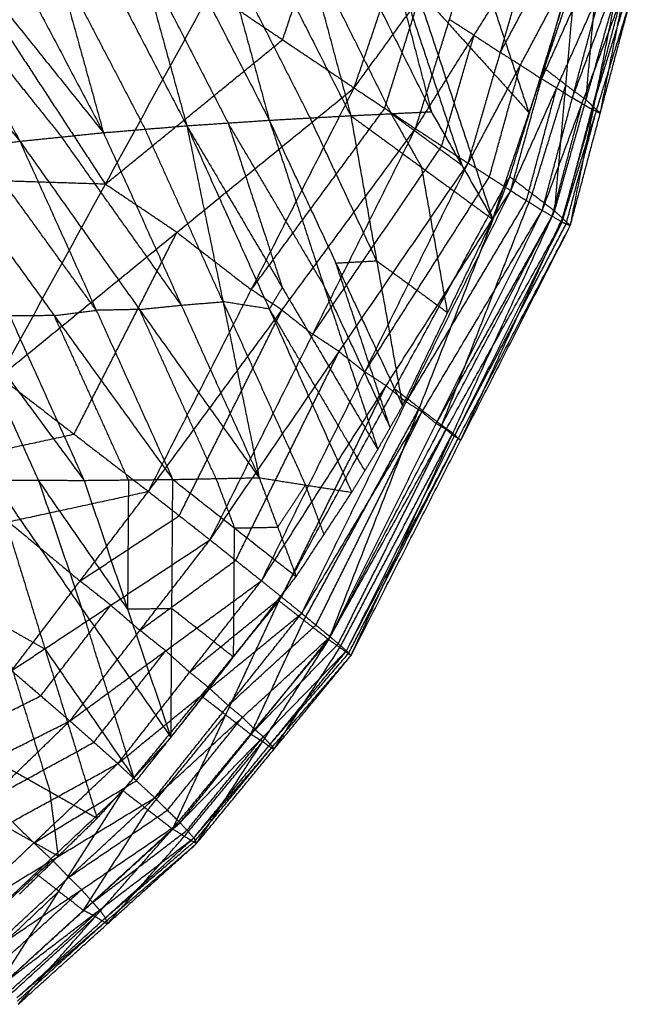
# Model space of a CAD drawing. Header units: millimetres. Extents: x -106 to 110, y -96 to 120.
# Tile 643 of 656: x 85.92 to 90.97, y -55.41 to -47.26. Entities that reach past the tile are written whole.
import ezdxf

# ---------------------------------------------------------------- set-up
doc = ezdxf.new("R2010")
doc.units = ezdxf.units.MM
doc.header["$MEASUREMENT"] = 0
doc.layers.add('Default', color=7, linetype='Continuous', true_color=0x000000)

msp = doc.modelspace()

# ---------------------------------------------------------------- linework, layer by layer
at = {"layer": 'Default'}
for points in [[(88.5582, -45.0636, 11.5957), (88.9436, -46.542, 11.1342), (89.329, -48.0205, 10.6726)], [(88.5582, -45.0636, 11.5957), (89.1974, -46.9878, 11.1715), (89.8365, -48.9119, 10.7473)], [(87.1819, -45.1346, 10.946), (87.585, -46.6129, 10.506), (87.9881, -48.0912, 10.066)], [(87.1819, -45.1346, 10.946), (87.922, -46.5941, 10.6557), (88.6621, -48.0535, 10.3654)], [(87.8746, -45.0957, 11.2698), (88.2683, -46.5746, 10.8176), (88.6621, -48.0535, 10.3654)], [(87.8746, -45.0957, 11.2698), (88.6018, -46.5581, 10.9712), (89.329, -48.0205, 10.6726)], [(86.4925, -45.1863, 10.6331), (86.8993, -46.6616, 10.2052), (87.306, -48.1369, 9.7773)], [(86.4925, -45.1863, 10.6331), (87.2403, -46.6387, 10.3495), (87.9881, -48.0912, 10.066)], [(85.8044, -45.2575, 10.3328), (86.2101, -46.7258, 9.9178), (86.6158, -48.1941, 9.5028)], [(85.8044, -45.2575, 10.3328), (86.5552, -46.6972, 10.0551), (87.306, -48.1369, 9.7773)], [(85.119, -45.3554, 10.0487), (85.8674, -46.7748, 9.7758), (86.6158, -48.1941, 9.5028)], [(84.4444, -45.486, 9.7862), (85.1843, -46.8755, 9.5179), (85.9242, -48.2651, 9.2497)], [(84.4444, -45.486, 9.7862), (85.5301, -46.8401, 9.6445), (86.6158, -48.1941, 9.5028)], [(83.779, -45.6544, 9.5452), (84.8516, -46.9597, 9.3975), (85.9242, -48.2651, 9.2497)], [(88.6897, -47.8235, 13.5904), (88.9902, -46.9377, 13.5991), (89.2908, -46.0518, 13.6078)], [(90.1374, -48.0288, 11.0933), (89.8178, -47.0668, 11.3054), (89.4983, -46.1047, 11.5175)], [(88.6897, -47.8235, 13.5904), (89.2251, -47.0894, 13.5413), (89.7606, -46.3554, 13.4921)], [(89.1976, -48.1612, 13.3882), (89.4791, -47.2583, 13.4401), (89.7606, -46.3554, 13.4921)], [(87.585, -46.6129, 10.506), (87.9551, -47.3426, 10.3608), (88.3251, -48.0723, 10.2157)], [(88.0982, -47.425, 13.6236), (88.2485, -46.982, 13.6279), (88.3988, -46.5391, 13.6323)], [(88.2683, -46.5746, 10.8176), (88.632, -47.3058, 10.6683), (88.9956, -48.037, 10.519)], [(88.9436, -46.542, 11.1342), (89.2632, -47.5041, 10.922), (89.5827, -48.4662, 10.7099)], [(89.1976, -48.1612, 13.3882), (89.6819, -47.3881, 13.3475), (90.1663, -46.6149, 13.3068)], [(89.6331, -48.4472, 13.1019), (89.8997, -47.531, 13.2044), (90.1663, -46.6149, 13.3068)], [(86.8993, -46.6616, 10.2052), (87.2732, -47.3878, 10.0634), (87.6471, -48.114, 9.9216)], [(86.2101, -46.7258, 9.9178), (86.5855, -47.4457, 9.779), (86.9609, -48.1655, 9.6401)], [(89.8997, -47.531, 13.2044), (90.1158, -47.1251, 13.1971), (90.3318, -46.7192, 13.1898)], [(89.9781, -48.5586, 10.8647), (90.2564, -47.6569, 11.2469), (90.5347, -46.7553, 11.6292)], [(90.3489, -48.8424, 11.178), (90.4418, -47.7989, 11.4036), (90.5347, -46.7553, 11.6292)], [(89.6331, -48.4472, 13.1019), (90.0652, -47.6353, 13.0873), (90.4973, -46.8235, 13.0727)], [(89.9855, -48.6744, 12.7599), (90.2414, -47.749, 12.9163), (90.4973, -46.8235, 13.0727)], [(85.1843, -46.8755, 9.5179), (85.7271, -47.5526, 9.4471), (86.27, -48.2296, 9.3763)], [(90.2414, -47.749, 12.9163), (90.4313, -47.3243, 12.9294), (90.6213, -46.8996, 12.9425)], [(90.6085, -47.9225, 11.5365), (90.6549, -47.4007, 11.6493), (90.7013, -46.879, 11.7621)], [(85.5502, -46.9641, 13.0405), (86.0912, -47.7926, 13.3849), (86.6322, -48.6211, 13.7292)], [(85.7577, -50.2157, 13.8017), (86.6322, -48.6211, 13.7292), (87.5067, -47.0264, 13.6568)], [(87.5067, -47.0264, 13.6568), (88.0982, -47.425, 13.6236), (88.6897, -47.8235, 13.5904)], [(89.1974, -46.9878, 11.1715), (89.6674, -47.5083, 11.1324), (90.1374, -48.0288, 11.0933)], [(89.9855, -48.6744, 12.7599), (90.3653, -47.8251, 12.7861), (90.7452, -46.9757, 12.8122)], [(90.2462, -48.8376, 12.3923), (90.4957, -47.9067, 12.6023), (90.7452, -46.9757, 12.8122)], [(90.3489, -48.8424, 11.178), (90.6085, -47.9225, 11.5365), (90.868, -47.0026, 11.895)], [(90.4783, -48.9637, 11.6938), (90.6731, -47.9832, 11.7944), (90.868, -47.0026, 11.895)], [(90.4957, -47.9067, 12.6023), (90.6603, -47.4644, 12.641), (90.825, -47.0221, 12.6797)], [(88.9436, -47.9924, 13.4893), (89.0844, -47.5409, 13.5153), (89.2251, -47.0894, 13.5413)], [(90.2462, -48.8376, 12.3923), (90.5755, -47.953, 12.4698), (90.9047, -47.0685, 12.5473)], [(90.4107, -48.934, 12.0285), (90.6577, -48.0012, 12.2879), (90.9047, -47.0685, 12.5473)], [(90.4107, -48.934, 12.0285), (90.6927, -48.0176, 12.1629), (90.9747, -47.1012, 12.2974)], [(90.4783, -48.9637, 11.6938), (90.7265, -48.0324, 11.9956), (90.9747, -47.1012, 12.2974)], [(90.6577, -48.0012, 12.2879), (90.7987, -47.543, 12.3551), (90.9397, -47.0848, 12.4223)], [(90.7265, -48.0324, 11.9956), (90.8239, -47.5422, 12.0459), (90.9213, -47.0519, 12.0962)], [(89.8365, -48.9119, 10.7473), (90.1374, -48.0288, 11.0933), (90.4383, -47.1457, 11.4393)], [(89.6819, -47.3881, 13.3475), (89.5805, -47.3232, 13.3938), (89.4791, -47.2583, 13.4401)], [(86.6322, -48.6211, 13.7292), (87.3652, -48.023, 13.6764), (88.0982, -47.425, 13.6236)], [(89.4154, -48.3042, 13.245), (89.5487, -47.8461, 13.2963), (89.6819, -47.3881, 13.3475)], [(89.6819, -47.3881, 13.3475), (89.7908, -47.4596, 13.2759), (89.8997, -47.531, 13.2044)], [(90.0652, -47.6353, 13.0873), (89.9825, -47.5832, 13.1459), (89.8997, -47.531, 13.2044)], [(89.8093, -48.5608, 12.9309), (89.9373, -48.0981, 13.0091), (90.0652, -47.6353, 13.0873)], [(90.0652, -47.6353, 13.0873), (90.1533, -47.6921, 13.0018), (90.2414, -47.749, 12.9163)], [(90.4418, -47.7989, 11.4036), (90.3491, -47.7279, 11.3253), (90.2564, -47.6569, 11.2469)], [(90.3653, -47.8251, 12.7861), (90.3034, -47.787, 12.8512), (90.2414, -47.749, 12.9163)], [(85.7577, -50.2157, 13.8017), (87.2237, -49.0196, 13.696), (88.6897, -47.8235, 13.5904)], [(86.9881, -51.164, 13.654), (87.8389, -49.4938, 13.6222), (88.6897, -47.8235, 13.5904)], [(88.6897, -47.8235, 13.5904), (88.9436, -47.9924, 13.4893), (89.1976, -48.1612, 13.3882)], [(90.1158, -48.756, 12.5761), (90.2406, -48.2906, 12.6811), (90.3653, -47.8251, 12.7861)], [(90.1635, -48.7005, 11.0213), (90.3026, -48.2497, 11.2125), (90.4418, -47.7989, 11.4036)], [(90.3653, -47.8251, 12.7861), (90.4305, -47.8659, 12.6942), (90.4957, -47.9067, 12.6023)], [(90.4418, -47.7989, 11.4036), (90.5251, -47.8607, 11.4701), (90.6085, -47.9225, 11.5365)], [(90.5755, -47.953, 12.4698), (90.5356, -47.9299, 12.536), (90.4957, -47.9067, 12.6023)], [(90.6731, -47.9832, 11.7944), (90.6408, -47.9528, 11.6654), (90.6085, -47.9225, 11.5365)], [(87.8389, -49.4938, 13.6222), (88.3913, -48.7431, 13.5557), (88.9436, -47.9924, 13.4893)], [(90.3285, -48.8858, 12.2104), (90.452, -48.4194, 12.3401), (90.5755, -47.953, 12.4698)], [(90.4136, -48.903, 11.4359), (90.5434, -48.4431, 11.6152), (90.6731, -47.9832, 11.7944)], [(90.5755, -47.953, 12.4698), (90.6166, -47.9771, 12.3788), (90.6577, -48.0012, 12.2879)], [(90.6927, -48.0176, 12.1629), (90.6752, -48.0094, 12.2254), (90.6577, -48.0012, 12.2879)], [(90.6731, -47.9832, 11.7944), (90.6998, -48.0078, 11.895), (90.7265, -48.0324, 11.9956)], [(87.9881, -48.0912, 10.066), (88.3251, -48.0723, 10.2157), (88.6621, -48.0535, 10.3654)], [(88.8764, -49.2548, 10.362), (88.6008, -48.6635, 10.2889), (88.3251, -48.0723, 10.2157)], [(88.6621, -48.0535, 10.3654), (88.9956, -48.037, 10.519), (89.329, -48.0205, 10.6726)], [(88.6621, -48.0535, 10.3654), (88.8764, -49.2548, 10.362), (89.0907, -50.456, 10.3587)], [(88.6621, -48.0535, 10.3654), (89.2493, -48.4827, 10.5564), (89.8365, -48.9119, 10.7473)], [(88.9956, -48.037, 10.519), (89.1224, -48.2598, 10.5377), (89.2493, -48.4827, 10.5564)], [(89.5827, -48.4662, 10.7099), (89.2891, -48.2516, 10.6145), (88.9956, -48.037, 10.519)], [(89.329, -48.0205, 10.6726), (89.5827, -48.4662, 10.7099), (89.8365, -48.9119, 10.7473)], [(90.4445, -48.9488, 11.8611), (90.5686, -48.4832, 12.012), (90.6927, -48.0176, 12.1629)], [(90.6927, -48.0176, 12.1629), (90.7096, -48.025, 12.0793), (90.7265, -48.0324, 11.9956)], [(86.6158, -48.1941, 9.5028), (86.9609, -48.1655, 9.6401), (87.306, -48.1369, 9.7773)], [(87.6052, -49.5936, 9.8493), (87.2831, -48.8795, 9.7447), (86.9609, -48.1655, 9.6401)], [(86.9881, -51.164, 13.654), (88.0929, -49.6626, 13.5211), (89.1976, -48.1612, 13.3882)], [(87.306, -48.1369, 9.7773), (87.6471, -48.114, 9.9216), (87.9881, -48.0912, 10.066)], [(87.306, -48.1369, 9.7773), (87.6052, -49.5936, 9.8493), (87.9044, -51.0503, 9.9212)], [(87.306, -48.1369, 9.7773), (87.9884, -49.654, 10.014), (88.6708, -51.171, 10.2507)], [(87.306, -48.1369, 9.7773), (88.0958, -49.4765, 10.0378), (88.8855, -50.8161, 10.2983)], [(87.498, -51.5645, 13.3749), (88.3478, -49.8629, 13.3815), (89.1976, -48.1612, 13.3882)], [(87.6471, -48.114, 9.9216), (87.8714, -48.7953, 9.9797), (88.0958, -49.4765, 10.0378)], [(88.4368, -49.4536, 10.1822), (88.0419, -48.7838, 10.0519), (87.6471, -48.114, 9.9216)], [(87.9881, -48.0912, 10.066), (88.4368, -49.4536, 10.1822), (88.8855, -50.8161, 10.2983)], [(87.9881, -48.0912, 10.066), (88.5394, -49.2736, 10.2124), (89.0907, -50.456, 10.3587)], [(89.1976, -48.1612, 13.3882), (89.4154, -48.3042, 13.245), (89.6331, -48.4472, 13.1019)], [(85.9242, -48.2651, 9.2497), (86.27, -48.2296, 9.3763), (86.6158, -48.1941, 9.5028)], [(87.2601, -49.6222, 9.712), (86.7651, -48.9259, 9.5442), (86.27, -48.2296, 9.3763)], [(86.6158, -48.1941, 9.5028), (87.2601, -49.6222, 9.712), (87.9044, -51.0503, 9.9212)], [(85.2278, -48.3516, 9.0198), (85.576, -48.3083, 9.1348), (85.9242, -48.2651, 9.2497)], [(86.5571, -49.6649, 9.4512), (86.0665, -48.9866, 9.293), (85.576, -48.3083, 9.1348)], [(85.9242, -48.2651, 9.2497), (86.5571, -49.6649, 9.4512), (87.19, -51.0648, 9.6526)], [(85.9242, -48.2651, 9.2497), (86.9143, -49.6577, 9.5855), (87.9044, -51.0503, 9.9212)], [(88.3478, -49.8629, 13.3815), (88.8816, -49.0835, 13.3133), (89.4154, -48.3042, 13.245)], [(85.2278, -48.3516, 9.0198), (85.842, -49.712, 9.2097), (86.4562, -51.0724, 9.3997)], [(85.2278, -48.3516, 9.0198), (86.2089, -49.7082, 9.3362), (87.19, -51.0648, 9.6526)], [(84.525, -48.4521, 8.8129), (85.4906, -49.7623, 9.1063), (86.4562, -51.0724, 9.3997)], [(87.498, -51.5645, 13.3749), (88.5655, -50.0059, 13.2384), (89.6331, -48.4472, 13.1019)], [(87.9234, -51.9034, 12.9954), (88.7783, -50.1753, 13.0487), (89.6331, -48.4472, 13.1019)], [(89.4636, -49.684, 10.553), (89.3564, -49.0833, 10.5547), (89.2493, -48.4827, 10.5564)], [(89.6331, -48.4472, 13.1019), (89.8093, -48.5608, 12.9309), (89.9855, -48.6744, 12.7599)], [(86.6322, -48.6211, 13.7292), (85.654, -48.5899, 13.4211), (84.6757, -48.5587, 13.113)], [(88.0687, -52.0695, 10.1862), (89.0234, -50.3141, 10.5255), (89.9781, -48.5586, 10.8647)], [(88.4812, -52.3901, 10.56), (89.2296, -50.4744, 10.7123), (89.9781, -48.5586, 10.8647)], [(88.7783, -50.1753, 13.0487), (89.2938, -49.3681, 12.9898), (89.8093, -48.5608, 12.9309)], [(89.9781, -48.5586, 10.8647), (90.1635, -48.7005, 11.0213), (90.3489, -48.8424, 11.178)], [(87.2237, -49.0196, 13.696), (86.928, -48.8203, 13.7126), (86.6322, -48.6211, 13.7292)], [(87.9234, -51.9034, 12.9954), (88.9544, -50.2889, 12.8777), (89.9855, -48.6744, 12.7599)], [(88.2563, -52.1728, 12.5511), (89.1209, -50.4236, 12.6555), (89.9855, -48.6744, 12.7599)], [(89.415, -50.6163, 10.869), (89.7893, -49.6584, 10.9452), (90.1635, -48.7005, 11.0213)], [(89.9855, -48.6744, 12.7599), (90.1158, -48.756, 12.5761), (90.2462, -48.8376, 12.3923)], [(89.1209, -50.4236, 12.6555), (89.6184, -49.5898, 12.6158), (90.1158, -48.756, 12.5761)], [(88.2563, -52.1728, 12.5511), (89.2513, -50.5052, 12.4717), (90.2462, -48.8376, 12.3923)], [(88.4812, -52.3901, 10.56), (89.415, -50.6163, 10.869), (90.3489, -48.8424, 11.178)], [(88.4913, -52.3671, 12.0797), (89.3688, -50.6024, 12.236), (90.2462, -48.8376, 12.3923)], [(88.6643, -52.5221, 11.1972), (89.5066, -50.6822, 11.1876), (90.3489, -48.8424, 11.178)], [(89.3688, -50.6024, 12.236), (89.8486, -49.7441, 12.2232), (90.3285, -48.8858, 12.2104)], [(90.2462, -48.8376, 12.3923), (90.3285, -48.8858, 12.2104), (90.4107, -48.934, 12.0285)], [(90.3489, -48.8424, 11.178), (90.4136, -48.903, 11.4359), (90.4783, -48.9637, 11.6938)], [(88.4913, -52.3671, 12.0797), (89.451, -50.6505, 12.0541), (90.4107, -48.934, 12.0285)], [(88.6265, -52.4833, 11.6179), (89.5186, -50.7087, 11.8232), (90.4107, -48.934, 12.0285)], [(88.6265, -52.4833, 11.6179), (89.5524, -50.7235, 11.6559), (90.4783, -48.9637, 11.6938)], [(88.6643, -52.5221, 11.1972), (89.5713, -50.7429, 11.4455), (90.4783, -48.9637, 11.6938)], [(89.0907, -50.456, 10.3587), (89.4636, -49.684, 10.553), (89.8365, -48.9119, 10.7473)], [(89.5186, -50.7087, 11.8232), (89.9815, -49.8288, 11.8422), (90.4445, -48.9488, 11.8611)], [(89.5713, -50.7429, 11.4455), (89.9924, -49.823, 11.4407), (90.4136, -48.903, 11.4359)], [(90.4107, -48.934, 12.0285), (90.4445, -48.9488, 11.8611), (90.4783, -48.9637, 11.6938)], [(86.3729, -50.6899, 13.7278), (86.7983, -49.8548, 13.7119), (87.2237, -49.0196, 13.696)], [(87.2237, -49.0196, 13.696), (87.5313, -49.2567, 13.6591), (87.8389, -49.4938, 13.6222)], [(88.5394, -49.2736, 10.2124), (88.7079, -49.2642, 10.2872), (88.8764, -49.2548, 10.362)], [(88.9881, -50.6361, 10.3285), (88.7637, -49.9548, 10.2704), (88.5394, -49.2736, 10.2124)], [(88.8764, -49.2548, 10.362), (89.17, -49.4694, 10.4575), (89.4636, -49.684, 10.553)], [(88.4368, -49.4536, 10.1822), (88.7124, -50.0448, 10.2553), (88.9881, -50.6361, 10.3285)], [(88.0929, -49.6626, 13.5211), (87.9659, -49.5782, 13.5716), (87.8389, -49.4938, 13.6222)], [(88.0958, -49.4765, 10.0378), (88.0421, -49.5652, 10.0259), (87.9884, -49.654, 10.014)], [(86.9143, -49.6577, 9.5855), (87.0872, -49.6399, 9.6488), (87.2601, -49.6222, 9.712)], [(87.2601, -49.6222, 9.712), (87.4327, -49.6079, 9.7806), (87.6052, -49.5936, 9.8493)], [(87.6052, -49.5936, 9.8493), (87.9464, -50.3521, 9.9676), (88.2876, -51.1106, 10.086)], [(87.9884, -49.654, 10.014), (87.7968, -49.6238, 9.9316), (87.6052, -49.5936, 9.8493)], [(86.2089, -49.7082, 9.3362), (86.0254, -49.7101, 9.273), (85.842, -49.712, 9.2097)], [(86.2089, -49.7082, 9.3362), (86.383, -49.6866, 9.3937), (86.5571, -49.6649, 9.4512)], [(86.8231, -51.0686, 9.5261), (86.516, -50.3884, 9.4312), (86.2089, -49.7082, 9.3362)], [(86.9143, -49.6577, 9.5855), (86.7357, -49.6613, 9.5183), (86.5571, -49.6649, 9.4512)], [(87.5472, -51.0575, 9.7869), (87.2308, -50.3576, 9.6862), (86.9143, -49.6577, 9.5855)], [(87.243, -51.3643, 13.5144), (87.668, -50.5135, 13.5178), (88.0929, -49.6626, 13.5211)], [(87.9884, -49.654, 10.014), (88.3833, -50.3238, 10.1443), (88.7782, -50.9936, 10.2745)], [(88.0929, -49.6626, 13.5211), (88.2203, -49.7628, 13.4513), (88.3478, -49.8629, 13.3815)], [(86.079, -51.0715, 9.2817), (85.7848, -50.4169, 9.194), (85.4906, -49.7623, 9.1063)], [(88.5655, -50.0059, 13.2384), (88.4567, -49.9344, 13.31), (88.3478, -49.8629, 13.3815)], [(87.7107, -51.734, 13.1852), (88.1381, -50.8699, 13.2118), (88.5655, -50.0059, 13.2384)], [(88.5655, -50.0059, 13.2384), (88.6719, -50.0906, 13.1435), (88.7783, -50.1753, 13.0487)], [(88.9544, -50.2889, 12.8777), (88.8663, -50.2321, 12.9632), (88.7783, -50.1753, 13.0487)], [(85.7577, -50.2157, 13.8017), (86.3729, -50.6899, 13.7278), (86.9881, -51.164, 13.654)], [(88.0898, -52.0381, 12.7733), (88.5221, -51.1635, 12.8255), (88.9544, -50.2889, 12.8777)], [(88.9544, -50.2889, 12.8777), (89.0376, -50.3563, 12.7666), (89.1209, -50.4236, 12.6555)], [(89.2296, -50.4744, 10.7123), (89.1265, -50.3942, 10.6189), (89.0234, -50.3141, 10.5255)], [(89.2513, -50.5052, 12.4717), (89.1861, -50.4644, 12.5636), (89.1209, -50.4236, 12.6555)], [(88.2749, -52.2298, 10.3731), (88.7523, -51.3521, 10.5427), (89.2296, -50.4744, 10.7123)], [(88.3738, -52.2699, 12.3154), (88.8125, -51.3876, 12.3936), (89.2513, -50.5052, 12.4717)], [(88.8855, -50.8161, 10.2983), (88.9881, -50.6361, 10.3285), (89.0907, -50.456, 10.3587)], [(89.2296, -50.4744, 10.7123), (89.3223, -50.5453, 10.7906), (89.415, -50.6163, 10.869)], [(89.2513, -50.5052, 12.4717), (89.31, -50.5538, 12.3539), (89.3688, -50.6024, 12.236)], [(89.451, -50.6505, 12.0541), (89.4099, -50.6265, 12.1451), (89.3688, -50.6024, 12.236)], [(85.2154, -50.9408, 13.8138), (85.7942, -50.8153, 13.7708), (86.3729, -50.6899, 13.7278)], [(88.5589, -52.4252, 11.8488), (89.0049, -51.5379, 11.9515), (89.451, -50.6505, 12.0541)], [(88.5727, -52.4561, 10.8786), (89.0397, -51.5692, 11.0331), (89.5066, -50.6822, 11.1876)], [(89.5066, -50.6822, 11.1876), (89.4608, -50.6493, 11.0283), (89.415, -50.6163, 10.869)], [(89.451, -50.6505, 12.0541), (89.4848, -50.6796, 11.9386), (89.5186, -50.7087, 11.8232)], [(89.5066, -50.6822, 11.1876), (89.5389, -50.7126, 11.3166), (89.5713, -50.7429, 11.4455)], [(88.6454, -52.5027, 11.4076), (89.0989, -51.6131, 11.5317), (89.5524, -50.7235, 11.6559)], [(89.5524, -50.7235, 11.6559), (89.5355, -50.7161, 11.7395), (89.5186, -50.7087, 11.8232)], [(89.5524, -50.7235, 11.6559), (89.5618, -50.7332, 11.5507), (89.5713, -50.7429, 11.4455)], [(88.6708, -51.171, 10.2507), (88.7782, -50.9936, 10.2745), (88.8855, -50.8161, 10.2983)], [(85.7019, -51.0706, 9.1637), (86.079, -51.0715, 9.2817), (86.4562, -51.0724, 9.3997)], [(85.7019, -51.0706, 9.1637), (86.1328, -52.4699, 9.7536), (86.5637, -53.8692, 10.3435)], [(85.7019, -51.0706, 9.1637), (86.4384, -52.1354, 9.6997), (87.1748, -53.2003, 10.2357)], [(86.079, -51.0715, 9.2817), (86.2587, -51.6035, 9.4907), (86.4384, -52.1354, 9.6997)], [(86.8155, -52.1363, 9.8177), (86.4473, -51.6039, 9.5497), (86.079, -51.0715, 9.2817)], [(86.4562, -51.0724, 9.3997), (86.8231, -51.0686, 9.5261), (87.19, -51.0648, 9.6526)], [(86.4562, -51.0724, 9.3997), (86.8155, -52.1363, 9.8177), (87.1748, -53.2003, 10.2357)], [(86.8231, -51.0686, 9.5261), (86.8193, -51.6025, 9.6719), (86.8155, -52.1363, 9.8177)], [(87.1748, -53.2003, 10.2357), (87.1824, -52.1325, 9.9442), (87.19, -51.0648, 9.6526)], [(87.19, -51.0648, 9.6526), (87.5472, -51.0575, 9.7869), (87.9044, -51.0503, 9.9212)], [(87.19, -51.0648, 9.6526), (87.7004, -51.4666, 9.9231), (88.2108, -51.8685, 10.1935)], [(87.5472, -51.0575, 9.7869), (87.6238, -51.2621, 9.855), (87.7004, -51.4666, 9.9231)], [(87.9044, -51.0503, 9.9212), (88.0576, -51.4594, 10.0574), (88.2108, -51.8685, 10.1935)], [(87.9044, -51.0503, 9.9212), (88.2876, -51.1106, 10.086), (88.6708, -51.171, 10.2507)], [(84.673, -51.6658, 13.8259), (85.8306, -51.4149, 13.7399), (86.9881, -51.164, 13.654)], [(85.8566, -52.6474, 13.702), (86.4224, -51.9057, 13.678), (86.9881, -51.164, 13.654)], [(86.9881, -51.164, 13.654), (87.243, -51.3643, 13.5144), (87.498, -51.5645, 13.3749)], [(88.2876, -51.1106, 10.086), (88.1726, -51.285, 10.0717), (88.0576, -51.4594, 10.0574)], [(88.2108, -51.8685, 10.1935), (88.4408, -51.5198, 10.2221), (88.6708, -51.171, 10.2507)], [(88.4408, -51.5198, 10.2221), (88.3642, -51.3152, 10.1541), (88.2876, -51.1106, 10.086)], [(85.8306, -51.4149, 13.7399), (86.1265, -51.6603, 13.709), (86.4224, -51.9057, 13.678)], [(86.4224, -51.9057, 13.678), (86.8327, -51.635, 13.5962), (87.243, -51.3643, 13.5144)], [(87.6928, -52.5344, 10.2146), (87.6966, -52.0005, 10.0689), (87.7004, -51.4666, 9.9231)], [(87.7004, -51.4666, 9.9231), (87.879, -51.463, 9.9902), (88.0576, -51.4594, 10.0574)], [(85.8566, -52.6474, 13.702), (86.6773, -52.106, 13.5385), (87.498, -51.5645, 13.3749)], [(86.3387, -53.0635, 13.4367), (86.9183, -52.314, 13.4058), (87.498, -51.5645, 13.3749)], [(87.498, -51.5645, 13.3749), (87.7107, -51.734, 13.1852), (87.9234, -51.9034, 12.9954)], [(86.9183, -52.314, 13.4058), (87.3145, -52.024, 13.2955), (87.7107, -51.734, 13.1852)], [(86.3387, -53.0635, 13.4367), (87.131, -52.4835, 13.2161), (87.9234, -51.9034, 12.9954)], [(86.6773, -52.106, 13.5385), (86.5498, -52.0058, 13.6082), (86.4224, -51.9057, 13.678)], [(86.7355, -53.417, 13.071), (87.3294, -52.6602, 13.0332), (87.9234, -51.9034, 12.9954)], [(87.1748, -53.2003, 10.2357), (87.6928, -52.5344, 10.2146), (88.2108, -51.8685, 10.1935)], [(87.9234, -51.9034, 12.9954), (88.0898, -52.0381, 12.7733), (88.2563, -52.1728, 12.5511)], [(86.7792, -53.6415, 10.2997), (87.424, -52.8555, 10.243), (88.0687, -52.0695, 10.1862)], [(87.1876, -53.9574, 10.6796), (87.6282, -53.0135, 10.4329), (88.0687, -52.0695, 10.1862)], [(87.3294, -52.6602, 13.0332), (87.7096, -52.3492, 12.9032), (88.0898, -52.0381, 12.7733)], [(88.0687, -52.0695, 10.1862), (88.2749, -52.2298, 10.3731), (88.4812, -52.3901, 10.56)], [(86.0977, -52.8555, 13.5694), (86.3875, -52.4807, 13.5539), (86.6773, -52.106, 13.5385)], [(86.8693, -53.5347, 10.2896), (86.6538, -52.8351, 9.9947), (86.4384, -52.1354, 9.6997)], [(86.6773, -52.106, 13.5385), (86.7978, -52.21, 13.4721), (86.9183, -52.314, 13.4058)], [(86.8155, -52.1363, 9.8177), (86.999, -52.1344, 9.8809), (87.1824, -52.1325, 9.9442)], [(87.1824, -52.1325, 9.9442), (87.4376, -52.3335, 10.0794), (87.6928, -52.5344, 10.2146)], [(86.7355, -53.417, 13.071), (87.4959, -52.7949, 12.8111), (88.2563, -52.1728, 12.5511)], [(87.0405, -53.6998, 12.6398), (87.6484, -52.9363, 12.5954), (88.2563, -52.1728, 12.5511)], [(87.8344, -53.1737, 10.6198), (88.0547, -52.7018, 10.4964), (88.2749, -52.2298, 10.3731)], [(88.2563, -52.1728, 12.5511), (88.3738, -52.2699, 12.3154), (88.4913, -52.3671, 12.0797)], [(85.7428, -52.2492, 9.546), (85.9582, -52.9489, 9.8409), (86.1737, -53.6485, 10.1359)], [(86.1328, -52.4699, 9.7536), (85.9378, -52.3595, 9.6498), (85.7428, -52.2492, 9.546)], [(87.131, -52.4835, 13.2161), (87.0247, -52.3988, 13.3109), (86.9183, -52.314, 13.4058)], [(87.6484, -52.9363, 12.5954), (88.0111, -52.6031, 12.4554), (88.3738, -52.2699, 12.3154)], [(87.0405, -53.6998, 12.6398), (87.7659, -53.0334, 12.3598), (88.4913, -52.3671, 12.0797)], [(87.1876, -53.9574, 10.6796), (87.8344, -53.1737, 10.6198), (88.4812, -52.3901, 10.56)], [(87.2501, -53.9058, 12.18), (87.8707, -53.1365, 12.1299), (88.4913, -52.3671, 12.0797)], [(87.3856, -54.0788, 11.3133), (87.9334, -53.2345, 10.9366), (88.4812, -52.3901, 10.56)], [(88.4812, -52.3901, 10.56), (88.5727, -52.4561, 10.8786), (88.6643, -52.5221, 11.1972)], [(88.4913, -52.3671, 12.0797), (88.5589, -52.4252, 11.8488), (88.6265, -52.4833, 11.6179)], [(86.1328, -52.4699, 9.7536), (86.501, -53.0023, 10.0216), (86.8693, -53.5347, 10.2896)], [(86.5371, -53.2403, 13.2538), (86.834, -52.8619, 13.2349), (87.131, -52.4835, 13.2161)], [(87.131, -52.4835, 13.2161), (87.2302, -52.5718, 13.1246), (87.3294, -52.6602, 13.0332)], [(87.2501, -53.9058, 12.18), (87.9383, -53.1946, 11.899), (88.6265, -52.4833, 11.6179)], [(87.3641, -54.032, 11.7275), (87.9953, -53.2577, 11.6727), (88.6265, -52.4833, 11.6179)], [(87.8707, -53.1365, 12.1299), (88.2148, -52.7808, 11.9893), (88.5589, -52.4252, 11.8488)], [(88.0249, -53.3004, 11.2553), (88.2988, -52.8783, 11.0669), (88.5727, -52.4561, 10.8786)], [(88.6265, -52.4833, 11.6179), (88.6454, -52.5027, 11.4076), (88.6643, -52.5221, 11.1972)], [(87.3641, -54.032, 11.7275), (88.0142, -53.277, 11.4624), (88.6643, -52.5221, 11.1972)], [(87.3856, -54.0788, 11.3133), (88.0249, -53.3004, 11.2553), (88.6643, -52.5221, 11.1972)], [(87.9953, -53.2577, 11.6727), (88.3203, -52.8802, 11.5401), (88.6454, -52.5027, 11.4076)], [(85.8566, -52.6474, 13.702), (86.0977, -52.8555, 13.5694), (86.3387, -53.0635, 13.4367)], [(87.4959, -52.7949, 12.8111), (87.4126, -52.7276, 12.9221), (87.3294, -52.6602, 13.0332)], [(86.888, -53.5584, 12.8554), (87.1919, -53.1767, 12.8332), (87.4959, -52.7949, 12.8111)], [(87.4959, -52.7949, 12.8111), (87.5721, -52.8656, 12.7033), (87.6484, -52.9363, 12.5954)], [(85.1996, -53.3056, 13.7246), (85.6486, -53.0805, 13.647), (86.0977, -52.8555, 13.5694)], [(87.6282, -53.0135, 10.4329), (87.5261, -52.9345, 10.3379), (87.424, -52.8555, 10.243)], [(87.7659, -53.0334, 12.3598), (87.7071, -52.9849, 12.4776), (87.6484, -52.9363, 12.5954)], [(86.9834, -53.7994, 10.4897), (87.3058, -53.4064, 10.4613), (87.6282, -53.0135, 10.4329)], [(87.1453, -53.8028, 12.4099), (87.4556, -53.4181, 12.3848), (87.7659, -53.0334, 12.3598)], [(87.6282, -53.0135, 10.4329), (87.7313, -53.0936, 10.5264), (87.8344, -53.1737, 10.6198)], [(87.7659, -53.0334, 12.3598), (87.8183, -53.085, 12.2448), (87.8707, -53.1365, 12.1299)], [(84.5425, -53.9638, 13.7471), (85.4406, -53.5137, 13.5919), (86.3387, -53.0635, 13.4367)], [(84.985, -54.3777, 13.5304), (85.6618, -53.7206, 13.4835), (86.3387, -53.0635, 13.4367)], [(86.3387, -53.0635, 13.4367), (86.5371, -53.2403, 13.2538), (86.7355, -53.417, 13.071)], [(87.9383, -53.1946, 11.899), (87.9045, -53.1655, 12.0144), (87.8707, -53.1365, 12.1299)], [(86.5637, -53.8692, 10.3435), (86.8693, -53.5347, 10.2896), (87.1748, -53.2003, 10.2357)], [(87.3071, -53.9689, 11.9538), (87.6227, -53.5818, 11.9264), (87.9383, -53.1946, 11.899)], [(87.9334, -53.2345, 10.9366), (87.8839, -53.2041, 10.7782), (87.8344, -53.1737, 10.6198)], [(87.9383, -53.1946, 11.899), (87.9668, -53.2261, 11.7858), (87.9953, -53.2577, 11.6727)], [(85.6618, -53.7206, 13.4835), (86.0994, -53.4804, 13.3687), (86.5371, -53.2403, 13.2538)], [(87.2866, -54.0181, 10.9965), (87.61, -53.6263, 10.9665), (87.9334, -53.2345, 10.9366)], [(87.3748, -54.0554, 11.5204), (87.6945, -53.6662, 11.4914), (88.0142, -53.277, 11.4624)], [(87.9334, -53.2345, 10.9366), (87.9792, -53.2674, 11.0959), (88.0249, -53.3004, 11.2553)], [(88.0142, -53.277, 11.4624), (88.0047, -53.2674, 11.5675), (87.9953, -53.2577, 11.6727)], [(88.0142, -53.277, 11.4624), (88.0196, -53.2887, 11.3588), (88.0249, -53.3004, 11.2553)], [(84.985, -54.3777, 13.5304), (85.8602, -53.8973, 13.3007), (86.7355, -53.417, 13.071)], [(85.3456, -54.7307, 13.2197), (86.0405, -54.0739, 13.1454), (86.7355, -53.417, 13.071)], [(85.7837, -53.4279, 9.9283), (86.1737, -53.6485, 10.1359), (86.5637, -53.8692, 10.3435)], [(86.7355, -53.417, 13.071), (86.888, -53.5584, 12.8554), (87.0405, -53.6998, 12.6398)], [(86.0405, -54.0739, 13.1454), (86.4642, -53.8162, 13.0004), (86.888, -53.5584, 12.8554)], [(85.3293, -55.0093, 10.7129), (86.0543, -54.3254, 10.5063), (86.7792, -53.6415, 10.2997)], [(85.3456, -54.7307, 13.2197), (86.193, -54.2153, 12.9297), (87.0405, -53.6998, 12.6398)], [(85.6194, -55.015, 12.8457), (86.3299, -54.3574, 12.7428), (87.0405, -53.6998, 12.6398)], [(85.7142, -55.3052, 11.0812), (86.2467, -54.4733, 10.6905), (86.7792, -53.6415, 10.2997)], [(86.2431, -54.1825, 10.4267), (86.2084, -53.9155, 10.2813), (86.1737, -53.6485, 10.1359)], [(86.7792, -53.6415, 10.2997), (86.9834, -53.7994, 10.4897), (87.1876, -53.9574, 10.6796)], [(87.0405, -53.6998, 12.6398), (87.1453, -53.8028, 12.4099), (87.2501, -53.9058, 12.18)], [(85.9225, -54.4958, 10.51), (86.2431, -54.1825, 10.4267), (86.5637, -53.8692, 10.3435)], [(86.3299, -54.3574, 12.7428), (86.7376, -54.0801, 12.5763), (87.1453, -53.8028, 12.4099)], [(86.4509, -54.6313, 10.8804), (86.7172, -54.2154, 10.685), (86.9834, -53.7994, 10.4897)], [(85.6194, -55.015, 12.8457), (86.4348, -54.4604, 12.5129), (87.2501, -53.9058, 12.18)], [(85.8039, -55.2244, 12.4414), (86.527, -54.5651, 12.3107), (87.2501, -53.9058, 12.18)], [(85.8602, -53.8973, 13.3007), (85.9504, -53.9856, 13.223), (86.0405, -54.0739, 13.1454)], [(87.2501, -53.9058, 12.18), (87.3071, -53.9689, 11.9538), (87.3641, -54.032, 11.7275)], [(85.7142, -55.3052, 11.0812), (86.4509, -54.6313, 10.8804), (87.1876, -53.9574, 10.6796)], [(85.8039, -55.2244, 12.4414), (86.584, -54.6282, 12.0845), (87.3641, -54.032, 11.7275)], [(85.8531, -53.9618, 10.2191), (86.0481, -54.0722, 10.3229), (86.2431, -54.1825, 10.4267)], [(85.8997, -55.3558, 12.0387), (86.6319, -54.6939, 11.8831), (87.3641, -54.032, 11.7275)], [(85.9107, -55.4093, 11.6656), (86.5492, -54.6833, 11.1726), (87.1876, -53.9574, 10.6796)], [(86.527, -54.5651, 12.3107), (86.9171, -54.267, 12.1322), (87.3071, -53.9689, 11.9538)], [(86.6482, -54.7441, 11.4895), (86.9674, -54.3811, 11.243), (87.2866, -54.0181, 10.9965)], [(87.1876, -53.9574, 10.6796), (87.2866, -54.0181, 10.9965), (87.3856, -54.0788, 11.3133)], [(87.3641, -54.032, 11.7275), (87.3748, -54.0554, 11.5204), (87.3856, -54.0788, 11.3133)], [(85.8997, -55.3558, 12.0387), (86.6426, -54.7173, 11.676), (87.3856, -54.0788, 11.3133)], [(85.9107, -55.4093, 11.6656), (86.6482, -54.7441, 11.4895), (87.3856, -54.0788, 11.3133)], [(86.193, -54.2153, 12.9297), (86.1168, -54.1446, 13.0375), (86.0405, -54.0739, 13.1454)], [(86.6319, -54.6939, 11.8831), (87.0033, -54.3747, 11.7017), (87.3748, -54.0554, 11.5204)], [(85.4825, -54.8729, 13.0327), (85.8378, -54.5441, 12.9812), (86.193, -54.2153, 12.9297)], [(86.193, -54.2153, 12.9297), (86.2615, -54.2863, 12.8363), (86.3299, -54.3574, 12.7428)], [(86.2467, -54.4733, 10.6905), (86.1505, -54.3994, 10.5984), (86.0543, -54.3254, 10.5063)], [(86.4348, -54.4604, 12.5129), (86.3823, -54.4089, 12.6278), (86.3299, -54.3574, 12.7428)], [(85.5217, -55.1573, 10.8971), (85.8842, -54.8153, 10.7938), (86.2467, -54.4733, 10.6905)], [(85.7116, -55.1197, 12.6436), (86.0732, -54.7901, 12.5782), (86.4348, -54.4604, 12.5129)], [(86.2467, -54.4733, 10.6905), (86.3488, -54.5523, 10.7855), (86.4509, -54.6313, 10.8804)], [(86.4348, -54.4604, 12.5129), (86.4809, -54.5128, 12.4118), (86.527, -54.5651, 12.3107)], [(86.584, -54.6282, 12.0845), (86.5555, -54.5967, 12.1976), (86.527, -54.5651, 12.3107)], [(85.8125, -55.3572, 11.3734), (86.1808, -55.0203, 11.273), (86.5492, -54.6833, 11.1726)], [(85.8518, -55.2901, 12.2401), (86.2179, -54.9592, 12.1623), (86.584, -54.6282, 12.0845)], [(86.5492, -54.6833, 11.1726), (86.5, -54.6573, 11.0265), (86.4509, -54.6313, 10.8804)], [(86.5492, -54.6833, 11.1726), (86.5987, -54.7137, 11.331), (86.6482, -54.7441, 11.4895)], [(86.584, -54.6282, 12.0845), (86.6079, -54.6611, 11.9838), (86.6319, -54.6939, 11.8831)], [(85.9052, -55.3825, 11.8522), (86.2739, -55.0499, 11.7641), (86.6426, -54.7173, 11.676)], [(86.6426, -54.7173, 11.676), (86.6373, -54.7056, 11.7796), (86.6319, -54.6939, 11.8831)], [(86.6426, -54.7173, 11.676), (86.6454, -54.7307, 11.5827), (86.6482, -54.7441, 11.4895)]]:
    msp.add_open_spline(points, degree=2, dxfattribs=at)

doc.saveas('drawing.dxf')
